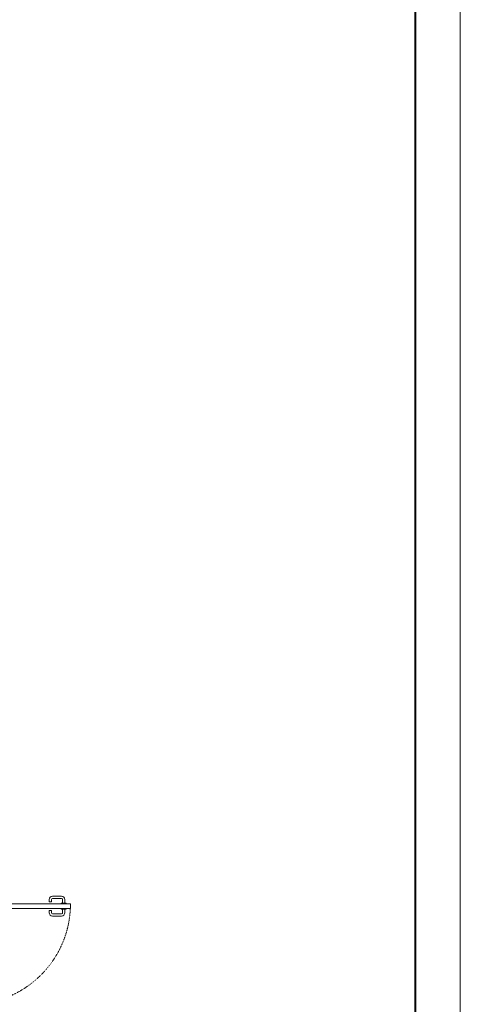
# Model space of a CAD drawing. Header units: centimetres. Extents: x -15121 to 17422, y -60492 to 0.
# Tile 316 of 423: x 3318 to 3709, y -30270 to -29439. Entities that reach past the tile are written whole.
import ezdxf

# ---------------------------------------------------------------- set-up
doc = ezdxf.new("R2010")
doc.units = ezdxf.units.CM
doc.header["$LTSCALE"] = 60
doc.linetypes.add('Dash_2_', pattern=[0.006, 0.003, -0.003])
for name, color, linetype, lineweight in [('A-DOOR', 254, 'Continuous', 9), ('A-DOOR-HDLN', 254, 'Dash_2_', 18), ('Aika Ramka', 5, 'Continuous', 40)]:
    doc.layers.add(name, color=color, linetype=linetype, lineweight=lineweight)
doc.layers.add('Aika Obramowanie', color=7, linetype='Continuous', lineweight=15, plot=False)
doc.layers.add('AIKA wymiarowanie ogólne rzut2', color=7, linetype='Continuous')

# ---------------------------------------------------------------- blocks, each defined once
blk = doc.blocks.new('SL drzwi obrotowe')
at = {"layer": 'A-DOOR', "color": 252, "true_color": 0x838383}
for p, q in [((72.67, 89.95), (72.67, 91.93)), ((74.55, 89.95), (74.55, 91.93)), ((75.49, 94.75), (83.14, 94.75)), ((75.49, 92.87), (83.14, 92.87)), ((84.08, 89.01), (84.08, 91.93)), ((85.96, 89.01), (85.96, 91.93)), ((90.66, 88.26), (5.87, 88.26)), ((90.66, 84.5), (5.87, 84.5)), ((72.67, 89.95), (74.55, 89.95)), ((82.9, 89.01), (87.13, 89.01)), ((82.9, 88.26), (82.9, 89.01)), ((82.9, 84.5), (82.9, 83.75)), ((82.9, 83.75), (87.13, 83.75)), ((84.08, 83.75), (84.08, 80.84)), ((85.96, 83.75), (85.96, 80.84)), ((87.13, 89.01), (87.13, 88.26)), ((87.13, 83.75), (87.13, 84.5)), ((90.66, 88.26), (90.66, 84.5)), ((72.67, 82.81), (74.55, 82.81)), ((72.67, 82.81), (72.67, 80.84)), ((74.55, 82.81), (74.55, 80.84)), ((75.49, 79.9), (83.14, 79.9)), ((75.49, 78.02), (83.14, 78.02))]:
    blk.add_line(p, q, dxfattribs=at)
for centre, radius, start, end in [((75.49, 91.93), 2.82, 90, 180), ((75.49, 91.93), 0.94, 90, 180), ((83.14, 91.93), 2.82, 0, 90), ((83.14, 91.93), 0.94, 0, 90), ((75.49, 80.84), 2.82, 180, 270), ((75.49, 80.84), 0.94, 180, 270), ((83.14, 80.84), 2.82, 270, 0), ((83.14, 80.84), 0.94, 270, 0)]:
    blk.add_arc(centre, radius, start, end, dxfattribs=at)
at = {"layer": 'A-DOOR-HDLN', "color": 252, "true_color": 0x838383}
blk.add_arc((5.87, 88.26), 84.78, 270, 0, dxfattribs=at)

msp = doc.modelspace()

# ---------------------------------------------------------------- linework, layer by layer
at = {"layer": 'Aika Obramowanie', "transparency": 33554610}
for points in [[(642.021, -28994.4179), (642.021, -31227.5571), (3690.1709, -31227.5571), (3690.1709, -28994.4179)], [(5923.3101, -28994.4179), (3690.1709, -28994.4179), (3690.1709, -32042.5678), (5923.3101, -32042.5678)]]:
    msp.add_lwpolyline(points, close=True, dxfattribs=at)
at = {"layer": 'Aika Ramka', "transparency": 33554610}
msp.add_lwpolyline([(682.576, -29032.0128), (682.576, -31189.9622), (3652.576, -31189.9622), (3652.576, -29032.0128)], close=True, dxfattribs=at)

# ---------------------------------------------------------------- block references
at = {"layer": 'AIKA wymiarowanie ogólne rzut2'}
msp.add_blockref('SL drzwi obrotowe', (3270.255, -30273.3406), dxfattribs=at)

doc.saveas('drawing.dxf')
